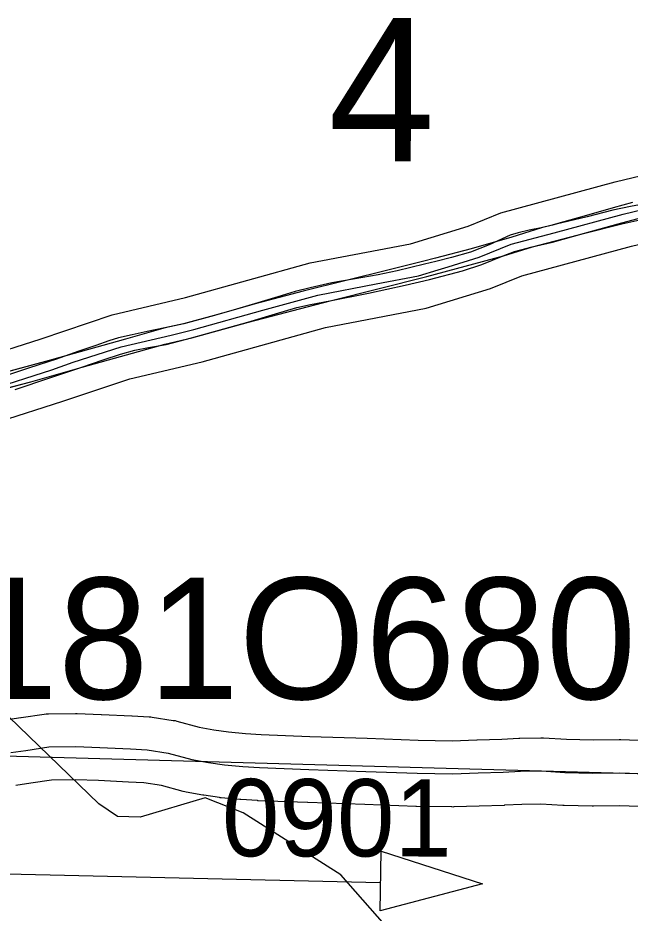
# Model space of a CAD drawing. Extents: x -132.8 to -73.3, y -60 to -26.
# Drawn here: x -119.249 to -118.695, y -33.575 to -32.764 of the extents above; entities that cross this region are included whole.
import ezdxf

# ---------------------------------------------------------------- set-up
doc = ezdxf.new("R2010")
doc.units = 0
for name, color, linetype in [('tdCoDirctArrow', 7, 'Continuous'), ('tdCoDivCarto', 7, 'Continuous'), ('tdCoHydroRiver', 7, 'Continuous'), ('tdCoInt', 7, 'Continuous'), ('tdCoIntCL', 7, 'Continuous'), ('tdCoIntRte', 7, 'Continuous'), ('tdCoPrimary', 7, 'Continuous'), ('tdCoSecRdNmbr', 7, 'Continuous'), ('tdCoSecRteBand', 7, 'Continuous'), ('tdCoSecRteCL', 7, 'Continuous'), ('tdCoSectLine', 7, 'Continuous'), ('tdCoSectNmbr', 7, 'Continuous'), ('tdCoStrucPriMaintName', 7, 'Continuous'), ('tdCoSurfGravel', 7, 'Continuous')]:
    doc.layers.add(name, color=color, linetype=linetype)

msp = doc.modelspace()

# ---------------------------------------------------------------- linework, layer by layer
at = {"layer": 'tdCoDirctArrow'}
msp.add_lwpolyline([(-118.92043, -33.51911), (-118.82866, -33.54859), (-118.92119, -33.573)], close=True, dxfattribs=at)
msp.add_lwpolyline([(-119.3245, -33.5379), (-118.9212, -33.54725)], dxfattribs=at)
at = {"layer": 'tdCoDivCarto'}
for p, q in [((-118.71064, -32.93862), (-118.73379, -32.94467)), ((-118.69472, -32.9352), (-118.71064, -32.93862)), ((-118.73379, -32.94467), (-118.762, -32.95116)), ((-118.70236, -32.95101), (-118.68066, -32.94603)), ((-118.77512, -32.95461), (-118.80205, -32.96295)), ((-118.76516, -32.95199), (-118.77512, -32.95461)), ((-118.762, -32.95116), (-118.76516, -32.95199)), ((-118.73585, -32.95927), (-118.70236, -32.95101)), ((-118.80205, -32.96295), (-118.83874, -32.97347)), ((-118.78327, -32.9717), (-118.73585, -32.95927)), ((-118.80951, -32.97998), (-118.78327, -32.9717)), ((-118.87913, -32.99856), (-118.80951, -32.97998)), ((-118.83874, -32.97347), (-118.8713, -32.982)), ((-118.88293, -32.98504), (-118.91305, -32.99267)), ((-118.8713, -32.982), (-118.88293, -32.98504)), ((-118.91305, -32.99267), (-118.99105, -33.01187)), ((-118.96648, -33.02072), (-118.87913, -32.99856)), ((-118.99105, -33.01187), (-119.03452, -33.02343)), ((-119.03452, -33.02343), (-119.07112, -33.03379)), ((-119.04059, -33.03982), (-118.96648, -33.02072)), ((-119.07112, -33.03379), (-119.09897, -33.04138)), ((-119.09897, -33.04138), (-119.116, -33.04507)), ((-119.09169, -33.0541), (-119.04059, -33.03982)), ((-119.116, -33.04507), (-119.15177, -33.05528)), ((-119.15177, -33.05528), (-119.21894, -33.07409)), ((-119.19112, -33.08079), (-119.11633, -33.05991)), ((-119.11633, -33.05991), (-119.09169, -33.0541)), ((-119.22089, -33.07461), (-119.27553, -33.08934)), ((-119.21894, -33.07409), (-119.22089, -33.07461)), ((-119.23753, -33.09405), (-119.19112, -33.08079)), ((-119.28449, -33.10628), (-119.23753, -33.09405))]:
    msp.add_line(p, q, dxfattribs=at)
for points in [[(-117.68221, -32.99435), (-117.79738, -32.98476), (-117.94013, -32.97397), (-118.09532, -32.96147), (-118.25946, -32.94832), (-118.4094, -32.93596), (-118.46279, -32.93159), (-118.50283, -32.92809), (-118.53492, -32.92546), (-118.55833, -32.92402), (-118.58437, -32.92349), (-118.6116, -32.92349), (-118.63817, -32.92559), (-118.65395, -32.92744), (-118.66842, -32.93033), (-118.69472, -32.9352), (-118.71064, -32.93862), (-118.73379, -32.94467), (-118.762, -32.95116), (-118.76516, -32.95199)], [(-117.68221, -32.99435), (-117.79738, -32.98476), (-117.94013, -32.97397), (-118.09532, -32.96147), (-118.25946, -32.94832), (-118.4094, -32.93596), (-118.46279, -32.93159), (-118.50283, -32.92809), (-118.53492, -32.92546), (-118.55833, -32.92402), (-118.58437, -32.92349), (-118.6116, -32.92349), (-118.63817, -32.92559), (-118.65395, -32.92744), (-118.66842, -32.93033), (-118.69472, -32.9352), (-118.71064, -32.93862), (-118.73379, -32.94467), (-118.762, -32.95116), (-118.76516, -32.95199)], [(-117.68221, -32.99435), (-117.79738, -32.98476), (-117.94013, -32.97397), (-118.09532, -32.96147), (-118.25946, -32.94832), (-118.4094, -32.93596), (-118.46279, -32.93159), (-118.50283, -32.92809), (-118.53492, -32.92546), (-118.55833, -32.92402), (-118.58437, -32.92349), (-118.6116, -32.92349), (-118.63817, -32.92559), (-118.65395, -32.92744), (-118.66842, -32.93033), (-118.69472, -32.9352), (-118.71064, -32.93862), (-118.73379, -32.94467), (-118.762, -32.95116), (-118.76516, -32.95199)], [(-119.28449, -33.10628), (-119.23753, -33.09405), (-119.19112, -33.08079), (-119.11633, -33.05991), (-119.09169, -33.0541), (-119.04059, -33.03982), (-118.96648, -33.02072), (-118.87913, -32.99856), (-118.80951, -32.97998), (-118.78327, -32.9717), (-118.73585, -32.95927), (-118.70236, -32.95101), (-118.68066, -32.94603)], [(-119.28449, -33.10628), (-119.23753, -33.09405), (-119.19112, -33.08079), (-119.11633, -33.05991), (-119.09169, -33.0541), (-119.04059, -33.03982), (-118.96648, -33.02072), (-118.87913, -32.99856), (-118.80951, -32.97998), (-118.78327, -32.9717), (-118.73585, -32.95927), (-118.70236, -32.95101), (-118.68066, -32.94603)], [(-119.28449, -33.10628), (-119.23753, -33.09405), (-119.19112, -33.08079), (-119.11633, -33.05991), (-119.09169, -33.0541), (-119.04059, -33.03982), (-118.96648, -33.02072), (-118.87913, -32.99856), (-118.80951, -32.97998), (-118.78327, -32.9717), (-118.73585, -32.95927), (-118.70236, -32.95101), (-118.68066, -32.94603)], [(-118.76516, -32.95199), (-118.77512, -32.95461), (-118.80205, -32.96295), (-118.83874, -32.97347), (-118.8713, -32.982)], [(-118.76516, -32.95199), (-118.77512, -32.95461), (-118.80205, -32.96295), (-118.83874, -32.97347), (-118.8713, -32.982)], [(-118.76516, -32.95199), (-118.77512, -32.95461), (-118.80205, -32.96295), (-118.83874, -32.97347), (-118.8713, -32.982)], [(-118.8713, -32.982), (-118.88293, -32.98504), (-118.91305, -32.99267), (-118.99105, -33.01187), (-119.03452, -33.02343), (-119.07112, -33.03379), (-119.09897, -33.04138), (-119.116, -33.04507), (-119.15177, -33.05528), (-119.21894, -33.07409), (-119.22089, -33.07461)], [(-118.8713, -32.982), (-118.88293, -32.98504), (-118.91305, -32.99267), (-118.99105, -33.01187), (-119.03452, -33.02343), (-119.07112, -33.03379), (-119.09897, -33.04138), (-119.116, -33.04507), (-119.15177, -33.05528), (-119.21894, -33.07409), (-119.22089, -33.07461)], [(-118.8713, -32.982), (-118.88293, -32.98504), (-118.91305, -32.99267), (-118.99105, -33.01187), (-119.03452, -33.02343), (-119.07112, -33.03379), (-119.09897, -33.04138), (-119.116, -33.04507), (-119.15177, -33.05528), (-119.21894, -33.07409), (-119.22089, -33.07461)], [(-119.22089, -33.07461), (-119.27553, -33.08934), (-119.30854, -33.09815), (-119.32459, -33.10263), (-119.33085, -33.1042)], [(-119.22089, -33.07461), (-119.27553, -33.08934), (-119.30854, -33.09815), (-119.32459, -33.10263), (-119.33085, -33.1042)], [(-119.22089, -33.07461), (-119.27553, -33.08934), (-119.30854, -33.09815), (-119.32459, -33.10263), (-119.33085, -33.1042)]]:
    msp.add_lwpolyline(points, dxfattribs=at)
at = {"layer": 'tdCoHydroRiver'}
msp.add_lwpolyline([(-118.8972, -33.60831), (-118.95691, -33.54044), (-119.04535, -33.48441), (-119.0797, -33.47085), (-119.13856, -33.48819), (-119.15906, -33.48763), (-119.1761, -33.47613), (-119.26684, -33.38849), (-119.27439, -33.37566), (-119.30853, -33.35423), (-119.33354, -33.34567), (-119.41388, -33.34033), (-119.53696, -33.34015), (-119.62548, -33.34563), (-119.72044, -33.35567), (-119.77413, -33.35738), (-119.80439, -33.36759)], dxfattribs=at)
at = {"layer": 'tdCoInt'}
for points in [[(-119.4768, -33.1227), (-119.40019, -33.0992), (-119.28317, -33.07239), (-119.22824, -33.05487), (-119.1638, -33.03342), (-119.09747, -33.01766), (-118.9845, -32.98614), (-118.89392, -32.96892), (-118.8417, -32.95287), (-118.81209, -32.94089), (-118.70852, -32.91292), (-118.66186, -32.90168), (-118.63637, -32.89835), (-118.5726, -32.89797), (-118.43496, -32.91219), (-118.28497, -32.92659), (-118.19436, -32.92927), (-118.14374, -32.92927), (-118.11254, -32.93173), (-117.98579, -32.94974), (-117.85909, -32.9616), (-117.74445, -32.96354), (-117.67992, -32.96888)], [(-119.45435, -33.17846), (-119.38506, -33.15729), (-119.26721, -33.13028), (-119.20863, -33.11159), (-119.14781, -33.09129), (-119.08235, -33.07573), (-118.9709, -33.04462), (-118.87947, -33.02726), (-118.82143, -33.00939), (-118.79298, -32.99788), (-118.69365, -32.97105), (-118.65093, -32.96076), (-118.6152, -32.95764), (-118.57513, -32.95795), (-118.44203, -32.97178), (-118.38567, -32.97839), (-118.28877, -32.98648), (-118.23214, -32.98894), (-118.14609, -32.98927), (-117.95735, -33.0136), (-117.8625, -33.02153), (-117.7475, -33.02351), (-117.68611, -33.02861)]]:
    msp.add_lwpolyline(points, dxfattribs=at)
at = {"layer": 'tdCoIntCL'}
msp.add_lwpolyline([(-119.27519, -33.10133), (-119.21844, -33.08323), (-119.19919, -33.07605), (-119.15581, -33.06235), (-119.11046, -33.05159), (-119.08991, -33.04669), (-119.02761, -33.02908), (-118.9777, -33.01538), (-118.92486, -33.00527), (-118.88669, -32.99809), (-118.86875, -32.99255), (-118.85962, -32.98994), (-118.83156, -32.98113), (-118.80253, -32.96939), (-118.76371, -32.95895), (-118.70108, -32.94198), (-118.65639, -32.93122)], dxfattribs=at)
at = {"layer": 'tdCoIntRte'}
for points in [[(-118.69287, -32.93159), (-118.71037, -32.93643), (-118.7343, -32.94333), (-118.76238, -32.95116), (-118.76554, -32.95199), (-118.7755, -32.95461), (-118.78632, -32.95668), (-118.79645, -32.95898), (-118.80358, -32.96128), (-118.82246, -32.9698), (-118.83949, -32.97648), (-118.85675, -32.98131), (-118.87071, -32.98486), (-118.88115, -32.98752), (-118.90578, -32.99351), (-118.92304, -32.99719), (-118.93685, -32.99949), (-118.96493, -33.00433), (-118.98472, -33.00893), (-118.9983, -33.01215), (-119.01395, -33.01699), (-119.0349, -33.02343), (-119.05654, -33.02964), (-119.0715, -33.03379), (-119.09935, -33.04138), (-119.11638, -33.04507), (-119.13226, -33.04852), (-119.14584, -33.05128), (-119.15804, -33.05404), (-119.16701, -33.0568), (-119.17875, -33.06118), (-119.19417, -33.06624), (-119.21512, -33.07361), (-119.22096, -33.07552), (-119.24044, -33.08189), (-119.27703, -33.09386)], [(-118.69287, -32.93159), (-118.71037, -32.93643), (-118.7343, -32.94333), (-118.76238, -32.95116), (-118.76554, -32.95199), (-118.7755, -32.95461), (-118.78632, -32.95668), (-118.79645, -32.95898), (-118.80358, -32.96128), (-118.82246, -32.9698), (-118.83949, -32.97648), (-118.85675, -32.98131), (-118.87071, -32.98486), (-118.88115, -32.98752), (-118.90578, -32.99351), (-118.92304, -32.99719), (-118.93685, -32.99949), (-118.96493, -33.00433), (-118.98472, -33.00893), (-118.9983, -33.01215), (-119.01395, -33.01699), (-119.0349, -33.02343), (-119.05654, -33.02964), (-119.0715, -33.03379), (-119.09935, -33.04138), (-119.11638, -33.04507), (-119.13226, -33.04852), (-119.14584, -33.05128), (-119.15804, -33.05404), (-119.16701, -33.0568), (-119.17875, -33.06118), (-119.19417, -33.06624), (-119.21512, -33.07361), (-119.22096, -33.07552), (-119.24044, -33.08189), (-119.27703, -33.09386)], [(-119.25181, -33.10105), (-119.2205, -33.09046), (-119.1915, -33.08079), (-119.17217, -33.07412), (-119.15629, -33.06883), (-119.1434, -33.06514), (-119.13097, -33.06284), (-119.11509, -33.06008), (-119.09207, -33.0541), (-119.04097, -33.03982), (-119.01588, -33.03223), (-118.99678, -33.02671), (-118.98435, -33.02394), (-118.96686, -33.02072), (-118.93187, -33.01359), (-118.89873, -33.00645), (-118.87663, -33.00139), (-118.84671, -32.99333), (-118.82922, -32.98758), (-118.80989, -32.97998), (-118.79953, -32.97584), (-118.78365, -32.9717), (-118.76523, -32.96755), (-118.73623, -32.95927), (-118.70585, -32.95098), (-118.68422, -32.945)], [(-119.25181, -33.10105), (-119.2205, -33.09046), (-119.1915, -33.08079), (-119.17217, -33.07412), (-119.15629, -33.06883), (-119.1434, -33.06514), (-119.13097, -33.06284), (-119.11509, -33.06008), (-119.09207, -33.0541), (-119.04097, -33.03982), (-119.01588, -33.03223), (-118.99678, -33.02671), (-118.98435, -33.02394), (-118.96686, -33.02072), (-118.93187, -33.01359), (-118.89873, -33.00645), (-118.87663, -33.00139), (-118.84671, -32.99333), (-118.82922, -32.98758), (-118.80989, -32.97998), (-118.79953, -32.97584), (-118.78365, -32.9717), (-118.76523, -32.96755), (-118.73623, -32.95927), (-118.70585, -32.95098), (-118.68422, -32.945)]]:
    msp.add_lwpolyline(points, dxfattribs=at)
at = {"layer": 'tdCoPrimary'}
for points in [[(-117.68221, -32.99435), (-117.79738, -32.98476), (-117.94013, -32.97397), (-118.09532, -32.96147), (-118.25946, -32.94832), (-118.4094, -32.93596), (-118.46279, -32.93159), (-118.50283, -32.92809), (-118.53492, -32.92546), (-118.55833, -32.92402), (-118.58437, -32.92349), (-118.6116, -32.92349), (-118.63817, -32.92559), (-118.65395, -32.92744), (-118.66842, -32.93033), (-118.69472, -32.9352), (-118.71064, -32.93862), (-118.73379, -32.94467), (-118.762, -32.95116), (-118.76516, -32.95199)], [(-117.68221, -32.99435), (-117.79738, -32.98476), (-117.94013, -32.97397), (-118.09532, -32.96147), (-118.25946, -32.94832), (-118.4094, -32.93596), (-118.46279, -32.93159), (-118.50283, -32.92809), (-118.53492, -32.92546), (-118.55833, -32.92402), (-118.58437, -32.92349), (-118.6116, -32.92349), (-118.63817, -32.92559), (-118.65395, -32.92744), (-118.66842, -32.93033), (-118.69472, -32.9352), (-118.71064, -32.93862), (-118.73379, -32.94467), (-118.762, -32.95116), (-118.76516, -32.95199)], [(-118.69472, -32.9352), (-118.71064, -32.93862), (-118.73379, -32.94467), (-118.762, -32.95116), (-118.76516, -32.95199), (-118.77512, -32.95461), (-118.80205, -32.96295), (-118.83874, -32.97347), (-118.8713, -32.982), (-118.88293, -32.98504), (-118.91305, -32.99267), (-118.99105, -33.01187), (-119.03452, -33.02343), (-119.07112, -33.03379), (-119.09897, -33.04138), (-119.116, -33.04507), (-119.15177, -33.05528), (-119.21894, -33.07409), (-119.22089, -33.07461), (-119.27553, -33.08934)], [(-119.28449, -33.10628), (-119.23753, -33.09405), (-119.19112, -33.08079), (-119.11633, -33.05991), (-119.09169, -33.0541), (-119.04059, -33.03982), (-118.96648, -33.02072), (-118.87913, -32.99856), (-118.80951, -32.97998), (-118.78327, -32.9717), (-118.73585, -32.95927), (-118.70236, -32.95101), (-118.68066, -32.94603)], [(-119.28449, -33.10628), (-119.23753, -33.09405), (-119.19112, -33.08079), (-119.11633, -33.05991), (-119.09169, -33.0541), (-119.04059, -33.03982), (-118.96648, -33.02072), (-118.87913, -32.99856), (-118.80951, -32.97998), (-118.78327, -32.9717), (-118.73585, -32.95927), (-118.70236, -32.95101), (-118.68066, -32.94603)], [(-119.28449, -33.10628), (-119.23753, -33.09405), (-119.19112, -33.08079), (-119.11633, -33.05991), (-119.09169, -33.0541), (-119.04059, -33.03982), (-118.96648, -33.02072), (-118.87913, -32.99856), (-118.80951, -32.97998), (-118.78327, -32.9717), (-118.73585, -32.95927), (-118.70236, -32.95101), (-118.68066, -32.94603)], [(-118.76516, -32.95199), (-118.77512, -32.95461), (-118.80205, -32.96295), (-118.83874, -32.97347), (-118.8713, -32.982)], [(-118.76516, -32.95199), (-118.77512, -32.95461), (-118.80205, -32.96295), (-118.83874, -32.97347), (-118.8713, -32.982)], [(-118.8713, -32.982), (-118.88293, -32.98504), (-118.91305, -32.99267), (-118.99105, -33.01187), (-119.03452, -33.02343), (-119.07112, -33.03379), (-119.09897, -33.04138), (-119.116, -33.04507), (-119.15177, -33.05528), (-119.21894, -33.07409), (-119.22089, -33.07461)], [(-118.8713, -32.982), (-118.88293, -32.98504), (-118.91305, -32.99267), (-118.99105, -33.01187), (-119.03452, -33.02343), (-119.07112, -33.03379), (-119.09897, -33.04138), (-119.116, -33.04507), (-119.15177, -33.05528), (-119.21894, -33.07409), (-119.22089, -33.07461)], [(-119.22089, -33.07461), (-119.27553, -33.08934), (-119.30854, -33.09815), (-119.32459, -33.10263), (-119.33085, -33.1042)], [(-119.22089, -33.07461), (-119.27553, -33.08934), (-119.30854, -33.09815), (-119.32459, -33.10263), (-119.33085, -33.1042)]]:
    msp.add_lwpolyline(points, dxfattribs=at)
at = {"layer": 'tdCoSecRteBand'}
for points in [[(-119.25879, -33.39991), (-119.24655, -33.39806), (-119.24649, -33.39805), (-119.24643, -33.39804), (-119.2255, -33.39497), (-119.22356, -33.39468), (-119.22161, -33.39465), (-119.19721, -33.39427), (-119.19638, -33.39426), (-119.19554, -33.39429), (-119.17385, -33.39516), (-119.17373, -33.39516), (-119.17361, -33.39517), (-119.146, -33.3965), (-119.14584, -33.3965), (-119.14567, -33.39651), (-119.13039, -33.39741), (-119.12904, -33.39749), (-119.1277, -33.3977), (-119.1087, -33.40055), (-119.107, -33.4008), (-119.10534, -33.40125), (-119.08518, -33.40669), (-119.07184, -33.40902), (-119.05866, -33.41099), (-119.04321, -33.4125), (-119.02905, -33.41335), (-118.98484, -33.41506), (-118.93317, -33.41674), (-118.9331, -33.41674), (-118.93303, -33.41674), (-118.88698, -33.41845), (-118.85606, -33.41899), (-118.83372, -33.41816), (-118.83357, -33.41815), (-118.83341, -33.41815), (-118.81112, -33.41754), (-118.79573, -33.41673), (-118.79522, -33.4167), (-118.79471, -33.41669), (-118.77574, -33.41634), (-118.7745, -33.41632), (-118.77326, -33.4164), (-118.75266, -33.41772), (-118.72847, -33.41829), (-118.70491, -33.41792), (-118.70415, -33.41791), (-118.70339, -33.41794), (-118.64867, -33.41985)], [(-118.65115, -33.4798), (-118.70473, -33.47793), (-118.72812, -33.47829), (-118.72871, -33.4783), (-118.7293, -33.47829), (-118.75469, -33.47769), (-118.75529, -33.47768), (-118.7559, -33.47764), (-118.77587, -33.47636), (-118.79309, -33.47667), (-118.80835, -33.47747), (-118.80873, -33.47749), (-118.80911, -33.4775), (-118.83163, -33.47812), (-118.85463, -33.47898), (-118.85546, -33.47901), (-118.85628, -33.479), (-118.88833, -33.47843), (-118.88862, -33.47843), (-118.88891, -33.47842), (-118.93519, -33.47671), (-118.98688, -33.47502), (-118.98698, -33.47502), (-118.98707, -33.47502), (-119.03168, -33.47329), (-119.032, -33.47328), (-119.03232, -33.47326), (-119.04736, -33.47236), (-119.04792, -33.47232), (-119.04847, -33.47227), (-119.06524, -33.47064), (-119.06601, -33.47056), (-119.06677, -33.47045), (-119.08107, -33.46831), (-119.08144, -33.46826), (-119.0818, -33.46819), (-119.09685, -33.46556), (-119.09819, -33.46533), (-119.0995, -33.46497), (-119.11932, -33.45963), (-119.13527, -33.45723), (-119.14904, -33.45642), (-119.17637, -33.45511), (-119.19711, -33.45428), (-119.21871, -33.45462), (-119.23765, -33.4574), (-119.25113, -33.45943)]]:
    msp.add_lwpolyline(points, dxfattribs=at)
at = {"layer": 'tdCoSecRteCL'}
msp.add_lwpolyline([(-119.25561, -33.42977), (-119.24207, -33.42772), (-119.22114, -33.42465), (-119.19674, -33.42427), (-119.17505, -33.42514), (-119.14744, -33.42646), (-119.13215, -33.42736), (-119.11316, -33.43022), (-119.09169, -33.43601), (-119.07664, -33.43864), (-119.06233, -33.44078), (-119.04556, -33.44241), (-119.03053, -33.44331), (-118.98591, -33.44504), (-118.93414, -33.44672), (-118.8878, -33.44844), (-118.85576, -33.449), (-118.8326, -33.44813), (-118.80992, -33.44752), (-118.79416, -33.44669), (-118.77518, -33.44634), (-118.75398, -33.4477), (-118.72859, -33.4483), (-118.70444, -33.44792), (-118.64972, -33.44983)], dxfattribs=at)
at = {"layer": 'tdCoSectLine'}
msp.add_lwpolyline([(-119.48866, -33.42637), (-118.48321, -33.45446)], dxfattribs=at)
at = {"layer": 'tdCoSurfGravel'}
msp.add_lwpolyline([(-119.25561, -33.42977), (-119.24207, -33.42772), (-119.22114, -33.42465), (-119.19674, -33.42427), (-119.17505, -33.42514), (-119.14744, -33.42646), (-119.13215, -33.42736), (-119.11316, -33.43022), (-119.09169, -33.43601), (-119.07664, -33.43864), (-119.06233, -33.44078), (-119.04556, -33.44241), (-119.03053, -33.44331), (-118.98591, -33.44504), (-118.93414, -33.44672), (-118.8878, -33.44844), (-118.85576, -33.449), (-118.8326, -33.44813), (-118.80992, -33.44752), (-118.79416, -33.44669), (-118.77518, -33.44634), (-118.75398, -33.4477), (-118.72859, -33.4483), (-118.70444, -33.44792), (-118.64972, -33.44983)], dxfattribs=at)

# ---------------------------------------------------------------- texts
at = {"layer": 'tdCoSecRdNmbr'}
msp.add_text('0901', height=0.07, rotation=359.91034, dxfattribs=at).set_placement((-119.06457, -33.52356))
at = {"layer": 'tdCoSectNmbr'}
msp.add_text('4', height=0.13, rotation=359.91064, dxfattribs=at).set_placement((-118.9683, -32.89428))
at = {"layer": 'tdCoStrucPriMaintName'}
msp.add_text('78181O680', height=0.11, dxfattribs=at).set_placement((-119.45832, -33.38134))
msp.add_text('78181O680', height=0.11, dxfattribs=at).set_placement((-119.45832, -33.38134))
msp.add_text('78181O680', height=0.11, dxfattribs=at).set_placement((-119.45832, -33.38134))

doc.saveas('drawing.dxf')
